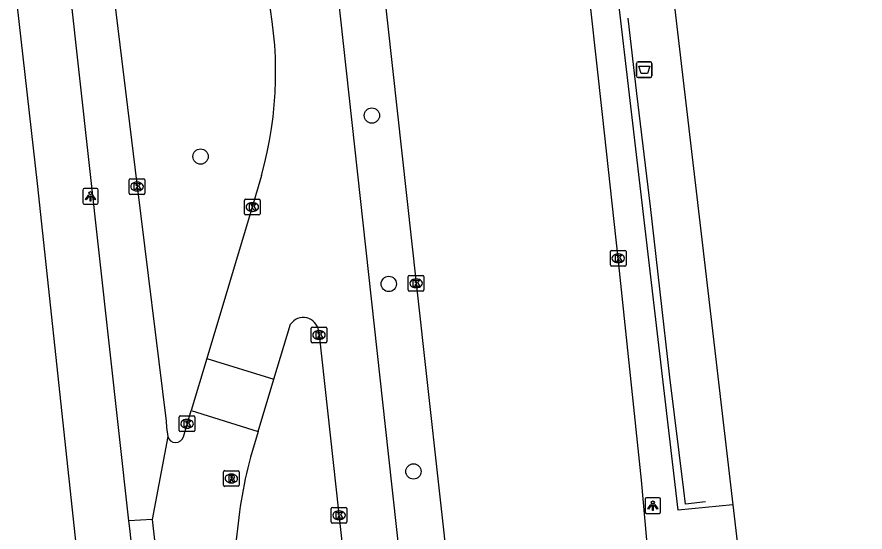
# Model space of a CAD drawing. Extents: x 160026 to 161302, y 384757 to 385701.
# Drawn here: x 161207.2 to 161261.3, y 385284.3 to 385317.2 of the extents above; entities that cross this region are included whole.
import ezdxf

# ---------------------------------------------------------------- set-up
doc = ezdxf.new("R2010")
doc.units = 0
for name, color, linetype in [('IMGEO_Afvalbak', 7, 'Continuous'), ('IMGEO_Boom', 7, 'Continuous'), ('IMGEO_Fietspad_gesloten', 7, 'Continuous'), ('IMGEO_Hek', 7, 'Continuous'), ('IMGEO_Kolk', 7, 'Continuous'), ('IMGEO_Lichtpunt', 7, 'Continuous'), ('IMGEO_OVBaan_gesloten', 7, 'Continuous'), ('IMGEO_Rijbaan_lokaal_gesloten', 7, 'Continuous'), ('IMGEO_Rijbaan_lokaal_open', 7, 'Continuous'), ('IMGEO_Rijbaan_regionaal_gesloten', 7, 'Continuous'), ('IMGEO_Rijbaan_regionaal_open', 7, 'Continuous'), ('IMGEO_Rioolput', 7, 'Continuous'), ('IMGEO_Voetpad_open', 7, 'Continuous')]:
    doc.layers.add(name, color=color, linetype=linetype)

msp = doc.modelspace()

# ---------------------------------------------------------------- linework, layer by layer
at = {"layer": 'IMGEO_Afvalbak'}
for p, q in [((161246.703, 385313.469), (161246.703, 385314.269)), ((161246.703, 385314.269), (161246.703, 385313.469)), ((161246.803, 385314.369), (161247.593, 385314.369)), ((161247.593, 385314.369), (161246.803, 385314.369)), ((161247.693, 385314.269), (161247.693, 385313.469)), ((161247.693, 385313.469), (161247.693, 385314.269)), ((161247.593, 385313.369), (161246.803, 385313.369)), ((161246.803, 385313.369), (161247.593, 385313.369))]:
    msp.add_line(p, q, dxfattribs=at)
msp.add_lwpolyline([(161246.846, 385314.083), (161247.55, 385314.083), (161247.401, 385313.613), (161246.995, 385313.613), (161246.846, 385314.083)], dxfattribs=at)
for centre, start, end in [((161246.803, 385314.269), 90, 180), ((161246.803, 385314.269), 90, 180), ((161247.593, 385314.269), 0, 90), ((161247.593, 385314.269), 360, 90), ((161246.803, 385313.469), 180, 270), ((161246.803, 385313.469), 180, 270), ((161247.593, 385313.469), 270, 0), ((161247.593, 385313.469), 270, 0)]:
    msp.add_arc(centre, 0.1, start, end, dxfattribs=at)
at = {"layer": 'IMGEO_Boom'}
for centre in [(161229.814, 385310.937), (161218.88, 385308.32), (161230.894, 385300.177), (161232.47, 385288.201)]:
    msp.add_circle(centre, 0.489, dxfattribs=at)
at = {"layer": 'IMGEO_Fietspad_gesloten'}
for points in [[(161213.23, 385319.602), (161213.244, 385319.486), (161214.826, 385306.402), (161216.684, 385291.417), (161216.706, 385291.012), (161216.781, 385290.428)], [(161214.309, 385285.046), (161210.529, 385319.122)]]:
    msp.add_lwpolyline(points, dxfattribs=at)
at = {"layer": 'IMGEO_Hek'}
for points in [[(161246.719, 385312.336), (161246.166, 385317.156)], [(161249.734, 385287.012), (161248.839, 385294.225), (161247.6, 385305.135), (161246.719, 385312.336)], [(161251.103, 385286.268), (161249.842, 385286.119), (161249.734, 385287.012)]]:
    msp.add_lwpolyline(points, dxfattribs=at)
at = {"layer": 'IMGEO_Kolk'}
for p, q in [((161214.325, 385305.976), (161214.325, 385306.828)), ((161214.4, 385306.902), (161215.252, 385306.902)), ((161214.813, 385306.682), (161214.838, 385306.682)), ((161215.326, 385306.828), (161215.326, 385305.976)), ((161215.252, 385305.902), (161214.4, 385305.902)), ((161214.836, 385306.122), (161214.811, 385306.122)), ((161221.681, 385304.664), (161221.681, 385305.516)), ((161221.756, 385305.59), (161222.608, 385305.59)), ((161222.169, 385305.37), (161222.194, 385305.37)), ((161222.682, 385305.516), (161222.682, 385304.664)), ((161222.192, 385304.81), (161222.167, 385304.81)), ((161222.608, 385304.59), (161221.756, 385304.59)), ((161245.04, 385301.395), (161245.04, 385302.247)), ((161245.115, 385302.321), (161245.967, 385302.321)), ((161245.528, 385302.101), (161245.553, 385302.101)), ((161246.041, 385302.247), (161246.041, 385301.395)), ((161245.551, 385301.541), (161245.526, 385301.541)), ((161245.967, 385301.321), (161245.115, 385301.321)), ((161232.139, 385299.797), (161232.139, 385300.649)), ((161232.214, 385300.723), (161233.066, 385300.723)), ((161232.627, 385300.503), (161232.652, 385300.503)), ((161233.14, 385300.649), (161233.14, 385299.797)), ((161232.65, 385299.943), (161232.625, 385299.943)), ((161233.066, 385299.723), (161232.214, 385299.723)), ((161225.941, 385296.495), (161225.941, 385297.347)), ((161226.016, 385297.421), (161226.868, 385297.421)), ((161226.942, 385297.347), (161226.942, 385296.495)), ((161226.429, 385297.201), (161226.454, 385297.201)), ((161226.868, 385296.421), (161226.016, 385296.421)), ((161226.452, 385296.641), (161226.427, 385296.641)), ((161217.518, 385290.819), (161217.518, 385291.671)), ((161217.593, 385291.745), (161218.445, 385291.745)), ((161218.006, 385291.525), (161218.031, 385291.525)), ((161218.519, 385291.671), (161218.519, 385290.819)), ((161218.445, 385290.745), (161217.593, 385290.745)), ((161218.029, 385290.965), (161218.004, 385290.965)), ((161227.296, 385285.902), (161228.148, 385285.902)), ((161227.221, 385284.976), (161227.221, 385285.828)), ((161227.709, 385285.682), (161227.734, 385285.682)), ((161228.222, 385285.828), (161228.222, 385284.976)), ((161228.148, 385284.902), (161227.296, 385284.902)), ((161227.732, 385285.122), (161227.707, 385285.122))]:
    msp.add_line(p, q, dxfattribs=at)
for points in [[(161214.325, 385305.976), (161214.325, 385306.828)], [(161214.4, 385306.902), (161215.252, 385306.902)], [(161214.646, 385306.602), (161214.769, 385306.602), (161214.769, 385306.451), (161214.899, 385306.602), (161215.063, 385306.602), (161214.917, 385306.451), (161215.07, 385306.202), (161214.918, 385306.202), (161214.833, 385306.366), (161214.769, 385306.299), (161214.769, 385306.202), (161214.646, 385306.202), (161214.646, 385306.602)], [(161215.326, 385306.828), (161215.326, 385305.976)], [(161215.252, 385305.902), (161214.4, 385305.902)], [(161221.681, 385304.664), (161221.681, 385305.516)], [(161221.756, 385305.59), (161222.608, 385305.59)], [(161222.682, 385305.516), (161222.682, 385304.664)], [(161222.002, 385305.29), (161222.125, 385305.29), (161222.125, 385305.139), (161222.255, 385305.29), (161222.419, 385305.29), (161222.273, 385305.139), (161222.426, 385304.89), (161222.274, 385304.89), (161222.189, 385305.054), (161222.125, 385304.987), (161222.125, 385304.89), (161222.002, 385304.89), (161222.002, 385305.29)], [(161222.608, 385304.59), (161221.756, 385304.59)], [(161245.04, 385301.395), (161245.04, 385302.247)], [(161245.115, 385302.321), (161245.967, 385302.321)], [(161246.041, 385302.247), (161246.041, 385301.395)], [(161245.361, 385302.021), (161245.484, 385302.021), (161245.484, 385301.87), (161245.614, 385302.021), (161245.778, 385302.021), (161245.632, 385301.87), (161245.785, 385301.621), (161245.633, 385301.621), (161245.548, 385301.785), (161245.484, 385301.718), (161245.484, 385301.621), (161245.361, 385301.621), (161245.361, 385302.021)], [(161245.967, 385301.321), (161245.115, 385301.321)], [(161232.139, 385299.797), (161232.139, 385300.649)], [(161232.214, 385300.723), (161233.066, 385300.723)], [(161233.14, 385300.649), (161233.14, 385299.797)], [(161232.46, 385300.423), (161232.583, 385300.423), (161232.583, 385300.272), (161232.713, 385300.423), (161232.877, 385300.423), (161232.731, 385300.272), (161232.884, 385300.023), (161232.732, 385300.023), (161232.647, 385300.187), (161232.583, 385300.12), (161232.583, 385300.023), (161232.46, 385300.023), (161232.46, 385300.423)], [(161233.066, 385299.723), (161232.214, 385299.723)], [(161225.941, 385296.495), (161225.941, 385297.347)], [(161226.016, 385297.421), (161226.868, 385297.421)], [(161226.942, 385297.347), (161226.942, 385296.495)], [(161226.262, 385297.121), (161226.385, 385297.121), (161226.385, 385296.97), (161226.515, 385297.121), (161226.679, 385297.121), (161226.533, 385296.97), (161226.686, 385296.721), (161226.534, 385296.721), (161226.449, 385296.885), (161226.385, 385296.818), (161226.385, 385296.721), (161226.262, 385296.721), (161226.262, 385297.121)], [(161226.868, 385296.421), (161226.016, 385296.421)], [(161217.518, 385290.819), (161217.518, 385291.671)], [(161217.593, 385291.745), (161218.445, 385291.745)], [(161217.839, 385291.445), (161217.962, 385291.445), (161217.962, 385291.294), (161218.092, 385291.445), (161218.256, 385291.445), (161218.11, 385291.294), (161218.263, 385291.045), (161218.111, 385291.045), (161218.026, 385291.209), (161217.962, 385291.142), (161217.962, 385291.045), (161217.839, 385291.045), (161217.839, 385291.445)], [(161218.519, 385291.671), (161218.519, 385290.819)], [(161218.445, 385290.745), (161217.593, 385290.745)], [(161227.296, 385285.902), (161228.148, 385285.902)], [(161227.221, 385284.976), (161227.221, 385285.828)], [(161227.542, 385285.602), (161227.665, 385285.602), (161227.665, 385285.451), (161227.795, 385285.602), (161227.959, 385285.602), (161227.813, 385285.451), (161227.966, 385285.202), (161227.814, 385285.202), (161227.729, 385285.366), (161227.665, 385285.299), (161227.665, 385285.202), (161227.542, 385285.202), (161227.542, 385285.602)], [(161228.222, 385285.828), (161228.222, 385284.976)], [(161228.148, 385284.902), (161227.296, 385284.902)]]:
    msp.add_lwpolyline(points, dxfattribs=at)
for centre, start, end in [((161214.402, 385306.826), 91.552, 178.448), ((161214.402, 385306.826), 91.552, 178.448), ((161215.25, 385306.826), 1.552, 88.448), ((161215.25, 385306.826), 1.552, 88.448), ((161214.402, 385305.978), 181.552, 268.448), ((161214.402, 385305.978), 181.552, 268.448), ((161215.25, 385305.978), 271.552, 358.448), ((161215.25, 385305.978), 271.552, 358.448), ((161221.758, 385305.514), 91.552, 178.448), ((161221.758, 385305.514), 91.552, 178.448), ((161222.606, 385305.514), 1.552, 88.448), ((161222.606, 385305.514), 1.552, 88.448), ((161221.758, 385304.666), 181.552, 268.448), ((161221.758, 385304.666), 181.552, 268.448), ((161222.606, 385304.666), 271.552, 358.448), ((161222.606, 385304.666), 271.552, 358.448), ((161245.117, 385302.245), 91.552, 178.448), ((161245.117, 385302.245), 91.552, 178.448), ((161245.965, 385302.245), 1.552, 88.448), ((161245.965, 385302.245), 1.552, 88.448), ((161245.117, 385301.397), 181.552, 268.448), ((161245.117, 385301.397), 181.552, 268.448), ((161245.965, 385301.397), 271.552, 358.448), ((161245.965, 385301.397), 271.552, 358.448), ((161232.216, 385300.647), 91.552, 178.448), ((161232.216, 385300.647), 91.552, 178.448), ((161233.064, 385300.647), 1.552, 88.448), ((161233.064, 385300.647), 1.552, 88.448), ((161232.216, 385299.799), 181.552, 268.448), ((161232.216, 385299.799), 181.552, 268.448), ((161233.064, 385299.799), 271.552, 358.448), ((161233.064, 385299.799), 271.552, 358.448), ((161226.018, 385297.345), 91.552, 178.448), ((161226.018, 385297.345), 91.552, 178.448), ((161226.866, 385297.345), 1.552, 88.448), ((161226.866, 385297.345), 1.552, 88.448), ((161226.018, 385296.497), 181.552, 268.448), ((161226.018, 385296.497), 181.552, 268.448), ((161226.866, 385296.497), 271.552, 358.448), ((161226.866, 385296.497), 271.552, 358.448), ((161217.595, 385291.669), 91.552, 178.448), ((161217.595, 385291.669), 91.552, 178.448), ((161218.443, 385291.669), 1.552, 88.448), ((161218.443, 385291.669), 1.552, 88.448), ((161217.595, 385290.821), 181.552, 268.448), ((161217.595, 385290.821), 181.552, 268.448), ((161218.443, 385290.821), 271.552, 358.448), ((161218.443, 385290.821), 271.552, 358.448), ((161227.298, 385285.826), 91.552, 178.448), ((161227.298, 385285.826), 91.552, 178.448), ((161228.146, 385285.826), 1.552, 88.448), ((161228.146, 385285.826), 1.552, 88.448), ((161227.298, 385284.978), 181.552, 268.448), ((161227.298, 385284.978), 181.552, 268.448), ((161228.146, 385284.978), 271.552, 358.448), ((161228.146, 385284.978), 271.552, 358.448)]:
    msp.add_arc(centre, 0.0765, start, end, dxfattribs=at)
for centre, major_axis, ratio, start_param, end_param in [((161214.812, 385306.402), (-0.387, 0.002), 0.722429, 4.712389, 7.853982), ((161214.837, 385306.402), (-0.39, 0.002), 0.717154, 1.570796, 4.712389), ((161222.168, 385305.09), (-0.387, 0.002), 0.722429, 4.712389, 7.853982), ((161222.193, 385305.09), (-0.39, 0.002), 0.717154, 1.570796, 4.712389), ((161245.527, 385301.821), (-0.387, 0.002), 0.722429, 4.712389, 7.853982), ((161245.552, 385301.821), (-0.39, 0.002), 0.717154, 1.570796, 4.712389), ((161232.626, 385300.223), (-0.387, 0.002), 0.722429, 4.712389, 7.853982), ((161232.651, 385300.223), (-0.39, 0.002), 0.717154, 1.570796, 4.712389), ((161226.428, 385296.921), (-0.387, 0.002), 0.722429, 4.712389, 7.853982), ((161226.453, 385296.921), (-0.39, 0.002), 0.717154, 1.570796, 4.712389), ((161218.005, 385291.245), (-0.387, 0.002), 0.722429, 4.712389, 7.853982), ((161218.03, 385291.245), (-0.39, 0.002), 0.717154, 1.570796, 4.712389), ((161227.708, 385285.402), (-0.387, 0.002), 0.722429, 4.712389, 7.853982), ((161227.733, 385285.402), (-0.39, 0.002), 0.717154, 1.570796, 4.712389)]:
    msp.add_ellipse(centre, major_axis=major_axis, ratio=ratio, start_param=start_param, end_param=end_param, dxfattribs=at)
at = {"layer": 'IMGEO_Lichtpunt'}
for p, q in [((161211.355, 385306.178), (161211.355, 385305.371)), ((161211.355, 385306.178), (161211.355, 385305.371)), ((161212.257, 385306.273), (161211.449, 385306.273)), ((161212.257, 385306.273), (161211.449, 385306.273)), ((161212.351, 385305.371), (161212.351, 385306.178)), ((161212.351, 385305.371), (161212.351, 385306.178)), ((161211.449, 385305.277), (161212.257, 385305.277)), ((161211.449, 385305.277), (161212.257, 385305.277)), ((161247.251, 385286.423), (161247.251, 385285.616)), ((161247.251, 385286.423), (161247.251, 385285.616)), ((161248.153, 385286.518), (161247.345, 385286.518)), ((161248.153, 385286.518), (161247.345, 385286.518)), ((161248.247, 385285.616), (161248.247, 385286.423)), ((161248.247, 385285.616), (161248.247, 385286.423)), ((161247.345, 385285.522), (161248.153, 385285.522)), ((161247.345, 385285.522), (161248.153, 385285.522))]:
    msp.add_line(p, q, dxfattribs=at)
for points in [[(161211.729, 385305.842), (161211.768, 385305.814), (161211.58, 385305.552), (161211.542, 385305.579), (161211.729, 385305.842)], [(161211.831, 385305.794), (161211.878, 385305.794), (161211.878, 385305.472), (161211.831, 385305.472), (161211.831, 385305.794)], [(161211.941, 385305.814), (161211.979, 385305.841), (161212.166, 385305.579), (161212.127, 385305.551), (161211.941, 385305.814)], [(161247.625, 385286.087), (161247.664, 385286.059), (161247.476, 385285.797), (161247.438, 385285.824), (161247.625, 385286.087)], [(161247.727, 385286.039), (161247.774, 385286.039), (161247.774, 385285.717), (161247.727, 385285.717), (161247.727, 385286.039)], [(161247.837, 385286.059), (161247.875, 385286.086), (161248.062, 385285.824), (161248.023, 385285.796), (161247.837, 385286.059)]]:
    msp.add_lwpolyline(points, dxfattribs=at)
for centre in [(161211.854, 385305.976), (161247.75, 385286.221)]:
    msp.add_circle(centre, 0.0994, dxfattribs=at)
for centre, start, end in [((161211.449, 385306.178), 90, 180), ((161211.449, 385306.178), 90, 180), ((161212.257, 385306.178), 0, 90), ((161212.257, 385306.178), 0, 90), ((161211.449, 385305.371), 180, 270), ((161211.449, 385305.371), 180, 270), ((161212.257, 385305.371), 270, 0), ((161212.257, 385305.371), 270, 360), ((161247.345, 385286.423), 90, 180), ((161247.345, 385286.423), 90, 180), ((161248.153, 385286.423), 0, 90), ((161248.153, 385286.423), 0, 90), ((161247.345, 385285.616), 180, 270), ((161247.345, 385285.616), 180, 270), ((161248.153, 385285.616), 270, 0), ((161248.153, 385285.616), 270, 360)]:
    msp.add_arc(centre, 0.0946, start, end, dxfattribs=at)
at = {"layer": 'IMGEO_OVBaan_gesloten'}
for points in [[(161248.671, 385321.907), (161250.87, 385303.016), (161252.862, 385286.075)], [(161252.862, 385286.075), (161253.376, 385281.701), (161254.446, 385272.661), (161260.987, 385216.051), (161261.295, 385213.204)]]:
    msp.add_lwpolyline(points, dxfattribs=at)
at = {"layer": 'IMGEO_Rijbaan_lokaal_gesloten'}
for points in [[(161215.796, 385285.125), (161214.309, 385285.046)], [(161218.085, 385250.675), (161215.935, 385270.003), (161214.364, 385284.554), (161214.309, 385285.046)]]:
    msp.add_lwpolyline(points, dxfattribs=at)
at = {"layer": 'IMGEO_Rijbaan_lokaal_open'}
for points in [[(161219.273, 385295.416), (161218.276, 385292.099)], [(161222.552, 385290.749), (161223.565, 385294.103)]]:
    msp.add_lwpolyline(points, dxfattribs=at)
at = {"layer": 'IMGEO_Rijbaan_regionaal_gesloten'}
for points in [[(161248.352, 385271.193), (161247.665, 385280.408), (161247.469, 385282.649), (161247.022, 385287.635), (161245.541, 385301.821), (161244.54, 385310.995), (161243.413, 385321.249)], [(161230.392, 385320.568), (161230.507, 385319.571), (161232.64, 385300.223), (161234.79, 385280.82), (161237.084, 385259.879), (161237.649, 385254.698)], [(161238.938, 385215.876), (161238.868, 385216.807), (161238.298, 385221.793), (161235.127, 385250.651), (161230.876, 385289.323), (161227.468, 385320.416)], [(161222.766, 385307.107), (161222.182, 385305.09), (161219.273, 385295.416)], [(161223.565, 385294.103), (161224.623, 385297.608)], [(161226.413, 385297.207), (161226.442, 385296.921), (161227.692, 385285.673), (161233.727, 385230.468)], [(161219.273, 385295.416), (161223.565, 385294.103)]]:
    msp.add_lwpolyline(points, dxfattribs=at)
for centre, radius, start, end in [((161199.35, 385313.69), 24.323, 344.2983, 13.1277), ((161225.437, 385297.046), 0.989, 9.3636, 145.3823)]:
    msp.add_arc(centre, radius, start, end, dxfattribs=at)
at = {"layer": 'IMGEO_Rijbaan_regionaal_open'}
for points in [[(161217.786, 385290.42), (161218.276, 385292.099)], [(161218.276, 385292.099), (161222.552, 385290.749)], [(161222.552, 385290.749), (161222.06, 385289.122)], [(161216.781, 385290.428), (161215.796, 385285.125)], [(161215.796, 385285.125), (161216.142, 385281.926), (161219.639, 385250), (161231.678, 385139.179), (161237.035, 385089.87), (161243.484, 385030.562)]]:
    msp.add_lwpolyline(points, dxfattribs=at)
for centre, radius, start, end in [((161217.285, 385290.57), 0.523, 195.7215, 343.3664), ((161254.762, 385280.83), 33.737, 165.7715, 175.5014)]:
    msp.add_arc(centre, radius, start, end, dxfattribs=at)
at = {"layer": 'IMGEO_Rioolput'}
for p, q in [((161220.344, 385287.325), (161220.344, 385288.177)), ((161220.419, 385288.251), (161221.271, 385288.251)), ((161220.832, 385288.031), (161220.857, 385288.031)), ((161221.345, 385288.177), (161221.345, 385287.325)), ((161220.855, 385287.471), (161220.83, 385287.471)), ((161221.271, 385287.251), (161220.419, 385287.251))]:
    msp.add_line(p, q, dxfattribs=at)
for points in [[(161220.344, 385287.325), (161220.344, 385288.177)], [(161220.419, 385288.251), (161221.271, 385288.251)], [(161221.345, 385288.177), (161221.345, 385287.325)], [(161220.933, 385287.949), (161220.681, 385287.951), (161220.681, 385287.551)], [(161220.681, 385287.551), (161220.805, 385287.551), (161220.805, 385287.713), (161220.816, 385287.713)], [(161220.859, 385287.87), (161220.805, 385287.87), (161220.805, 385287.789)], [(161220.805, 385287.789), (161220.857, 385287.789)], [(161220.863, 385287.684), (161220.934, 385287.551), (161221.074, 385287.551), (161221.009, 385287.677)], [(161221.271, 385287.251), (161220.419, 385287.251)]]:
    msp.add_lwpolyline(points, dxfattribs=at)
for centre, radius, start, end in [((161220.421, 385288.175), 0.0765, 91.552, 178.448), ((161220.421, 385288.175), 0.0765, 91.552, 178.448), ((161221.269, 385288.175), 0.0765, 1.552, 88.448), ((161221.269, 385288.175), 0.0765, 1.552, 88.448), ((161220.815, 385287.66), 0.0533, 26.0293, 88.6989), ((161220.841, 385287.978), 0.19, 274.7715, 282.9687), ((161220.865, 385287.774), 0.0964, 77.0061, 93.1865), ((161220.879, 385287.831), 0.0378, 276.6634, 79.6772), ((161220.932, 385287.839), 0.109, 350.3612, 89.416), ((161220.93, 385287.839), 0.112, 277.5842, 350.9817), ((161220.914, 385287.624), 0.108, 29.5134, 73.7905), ((161220.421, 385287.327), 0.0765, 181.552, 268.448), ((161220.421, 385287.327), 0.0765, 181.552, 268.448), ((161221.269, 385287.327), 0.0765, 271.552, 358.448), ((161221.269, 385287.327), 0.0765, 271.552, 358.448)]:
    msp.add_arc(centre, radius, start, end, dxfattribs=at)
for centre, major_axis, ratio, start_param, end_param in [((161220.831, 385287.751), (-0.387, 0.002), 0.722429, 4.712389, 7.853982), ((161220.856, 385287.751), (-0.39, 0.002), 0.717154, 1.570796, 4.712389)]:
    msp.add_ellipse(centre, major_axis=major_axis, ratio=ratio, start_param=start_param, end_param=end_param, dxfattribs=at)
at = {"layer": 'IMGEO_Voetpad_open'}
for points in [[(161252.862, 385286.075), (161249.361, 385285.722), (161245.156, 385321.732)], [(161207.16, 385318.078), (161208.456, 385306.59), (161214.505, 385250), (161214.521, 385249.845)]]:
    msp.add_lwpolyline(points, dxfattribs=at)

doc.saveas('drawing.dxf')
